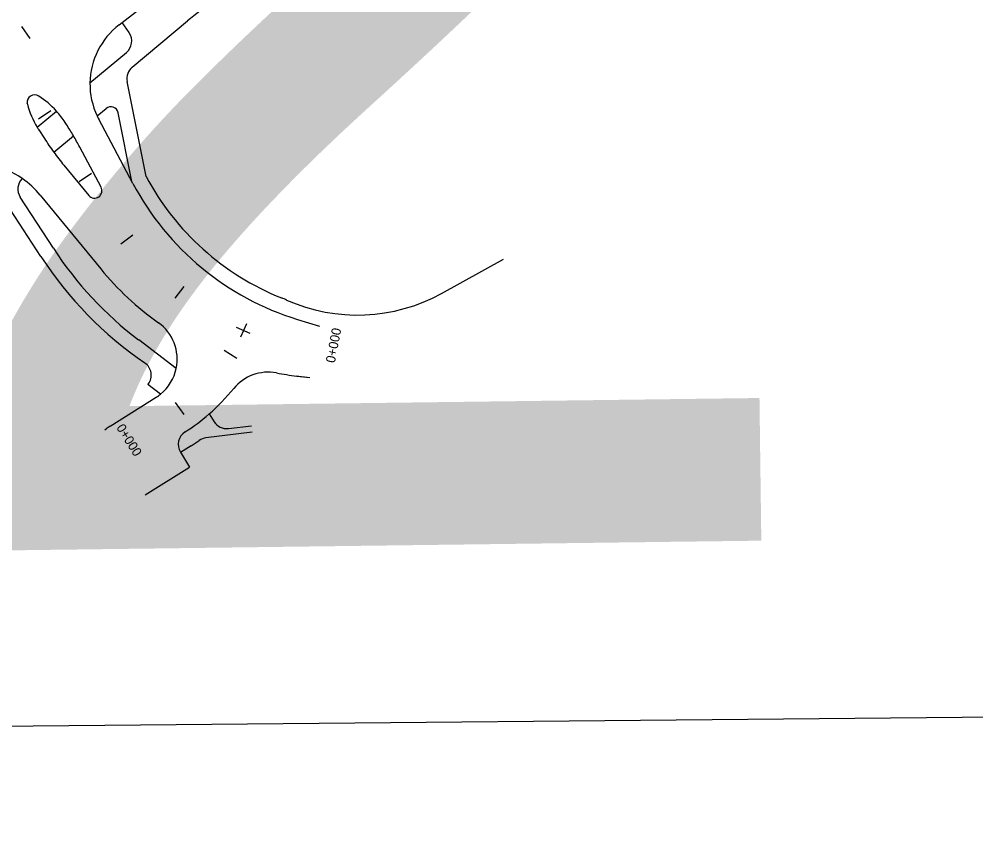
# Model space of a CAD drawing. Extents: x 6503541 to 6503743, y 5888004 to 5888145.
# Drawn here: x 6503662.029 to 6503665.107, y 5888075.362 to 5888078.023 of the extents above; entities that cross this region are included whole.
import ezdxf

# ---------------------------------------------------------------- set-up
doc = ezdxf.new("R2010")
doc.units = 0
doc.layers.add('12', color=7, linetype='Continuous')
doc.layers.add('tabela', color=7, linetype='Continuous')

msp = doc.modelspace()

# ---------------------------------------------------------------- linework, layer by layer
at = {"layer": '12'}
for p, q in [((6503662.361, 5888078.0126), (6503662.4372, 5888078.0712)), ((6503662.3508, 5888078.0047), (6503662.361, 5888078.0126)), ((6503662.3833, 5888077.9796), (6503662.361, 5888078.0126)), ((6503662.3931, 5888077.8689), (6503662.571, 5888078.0177)), ((6503662.2572, 5888077.8179), (6503662.3744, 5888077.9159)), ((6503662.4377, 5888077.5177), (6503662.3768, 5888077.8227)), ((6503662.2802, 5888077.712), (6503662.3089, 5888077.736)), ((6503662.0872, 5888077.6758), (6503662.1491, 5888077.7276)), ((6503662.392, 5888077.5014), (6503662.3479, 5888077.7223)), ((6503662.1818, 5888077.684), (6503662.1773, 5888077.691)), ((6503662.3953, 5888077.4952), (6503662.2853, 5888077.7017)), ((6503662.0929, 5888077.6668), (6503662.1107, 5888077.6394)), ((6503662.1409, 5888077.5956), (6503662.2039, 5888077.6484)), ((6503662.2931, 5888077.4829), (6503662.2244, 5888077.6119)), ((6503662.1737, 5888077.5534), (6503662.2533, 5888077.4564)), ((6503662.1398, 5888077.2864), (6503662.0332, 5888077.4504)), ((6503662.0975, 5888077.457), (6503662.2921, 5888077.2201)), ((6503662.0996, 5888077.2602), (6503662.002, 5888077.4103)), ((6503663.3877, 5888077.1414), (6503663.5875, 5888077.2517)), ((6503662.925, 5888077.0579), (6503662.9957, 5888077.0361)), ((6503662.5347, 5888076.9001), (6503662.4139, 5888076.9917)), ((6503662.9202, 5888076.8762), (6503662.964, 5888076.871)), ((6503662.9223, 5888076.8759), (6503662.964, 5888076.871)), ((6503662.4445, 5888076.8499), (6503662.4436, 5888076.8487)), ((6503662.4843, 5888076.8179), (6503662.4436, 5888076.8487)), ((6503662.3224, 5888076.715), (6503662.4704, 5888076.8079)), ((6503662.6403, 5888076.754), (6503662.6565, 5888076.7289)), ((6503662.3053, 5888076.7033), (6503662.3091, 5888076.7061)), ((6503662.779, 5888076.6956), (6503662.6302, 5888076.6771)), ((6503662.7024, 5888076.7072), (6503662.7768, 5888076.7159)), ((6503662.5484, 5888076.6307), (6503662.5778, 5888076.5832)), ((6503662.5824, 5888076.6516), (6503662.5486, 5888076.6304)), ((6503662.4345, 5888076.4945), (6503662.5778, 5888076.5832))]:
    msp.add_line(p, q, dxfattribs=at)
for points in [[(6503662.0652, 5888077.9604), (6503662.0376, 5888077.9997)], [(6503662.1318, 5888077.728), (6503662.0915, 5888077.7019)], [(6503662.2626, 5888077.5268), (6503662.2223, 5888077.5006)], [(6503662.3949, 5888077.329), (6503662.357, 5888077.2997)], [(6503662.5596, 5888077.1637), (6503662.5301, 5888077.1258)], [(6503662.772, 5888077.0128), (6503662.7281, 5888077.0321)], [(6503662.7602, 5888077.0442), (6503662.7409, 5888077.0003)], [(6503662.7298, 5888076.9322), (6503662.689, 5888076.9575)], [(6503662.5597, 5888076.7517), (6503662.532, 5888076.7909)]]:
    msp.add_lwpolyline(points, dxfattribs=at)
for centre, radius, start, end in [((6503666.2038, 5888071.8011), 7.8588, 121.15983, 152.60981), ((6503666.2038, 5888071.8011), 7.8348, 121.15983, 152.60981), ((6503666.2038, 5888071.8011), 7.7652, 121.15983, 152.60981), ((6503666.2038, 5888071.8011), 7.7412, 121.15983, 152.60981), ((6503663.0328, 5888077.4652), 0.72, 121.809, 129.894), ((6503662.4972, 5888077.8145), 0.24, 127.5794, 179.1914), ((6503662.3436, 5888077.9527), 0.048, 309.894, 34.071), ((6503662.4238, 5888077.8321), 0.048, 129.894, 191.2893), ((6503662.4972, 5888077.8145), 0.24, 179.1914, 205.2903), ((6503662.0793, 5888077.7557), 0.024, 57.1011, 188.7392), ((6503661.9359, 5888077.534), 0.288, 42.2294, 57.101), ((6503662.0793, 5888077.7557), 0.024, 188.7392, 194.9455), ((6503662.3343, 5888077.8237), 0.288, 194.9455, 210.906), ((6503662.3243, 5888077.7176), 0.024, 11.2893, 129.894), ((6503661.9359, 5888077.534), 0.288, 33.0281, 42.2294), ((6503662.4972, 5888077.8145), 0.24, 205.2903, 208.0265), ((6503662.3343, 5888077.8237), 0.288, 210.906, 213.0281), ((6503661.377, 5888077.1608), 0.96, 30.5273, 33.0281), ((6503661.377, 5888077.1608), 0.96, 28.0265, 30.5273), ((6503662.9155, 5888078.1626), 0.96, 213.0281, 216.2062), ((6503662.9155, 5888078.1626), 0.96, 216.2062, 219.3958), ((6503661.875, 5888077.2742), 0.288, 55.1612, 76.5702), ((6503662.0734, 5888077.4766), 0.048, 134.9067, 213.0281), ((6503661.875, 5888077.2742), 0.288, 39.3958, 55.1612), ((6503663.1897, 5888077.918), 0.9, 208.0265, 252.8932), ((6503663.1897, 5888077.918), 0.852, 208.0265, 248.1997), ((6503662.2719, 5888077.4716), 0.024, 219.3958, 28.0265), ((6503663.1207, 5888077.9241), 1.17, 213.0279, 232.8328), ((6503663.1207, 5888077.9241), 1.218, 213.0279, 235.6438), ((6503663.0339, 5888077.8294), 0.96, 219.3958, 234.5644), ((6503662.6951, 5888076.6813), 0.48, 66.0731, 68.1997), ((6503663.1172, 5888077.6327), 0.5608, 246.0731, 298.84), ((6503662.3938, 5888076.9299), 0.144, 348.0547, 54.5645), ((6503662.4063, 5888076.8789), 0.048, 322.8328, 55.6438), ((6503662.3938, 5888076.9299), 0.144, 308.9143, 348.0547), ((6503662.8309, 5888076.7443), 0.144, 79.4017, 140.6689), ((6503663.0339, 5888077.8294), 0.96, 259.4017, 263.32), ((6503662.3938, 5888076.9299), 0.144, 302.112, 308.9143), ((6503662.1997, 5888077.2614), 0.672, 310.9687, 320.6689), ((6503662.1997, 5888077.2614), 0.672, 302.7555, 310.9687), ((6503662.6968, 5888076.7549), 0.048, 212.7555, 276.7027), ((6503662.4499, 5888076.5118), 0.24, 122.112, 125.9261), ((6503662.5893, 5888076.6559), 0.048, 122.7555, 211.7442), ((6503662.1997, 5888077.2614), 0.72, 302.1119, 304.6307), ((6503662.6362, 5888076.6295), 0.048, 97.0713, 124.6307)]:
    msp.add_arc(centre, radius, start, end, dxfattribs=at)
at = {"layer": 'tabela'}
msp.add_line((6503665.9808, 5888075.7866), (6503658.7454, 5888075.7191), dxfattribs=at)
msp.add_line((6503665.9808, 5888075.7866), (6503658.7454, 5888075.7191), dxfattribs=at)

# ---------------------------------------------------------------- texts
at = {"layer": '12'}
for s, height, rotation, p in [('12', 4.22297, 0.7393, (6503658.4198, 5888076.2693)), ('0+000', 0.03, 79.1867, (6503663.0447, 5888076.9164)), ('0+000', 0.03, 302.112, (6503662.3408, 5888076.7099))]:
    msp.add_text(s, height=height, rotation=rotation, dxfattribs=at).set_placement(p)

doc.saveas('drawing.dxf')
